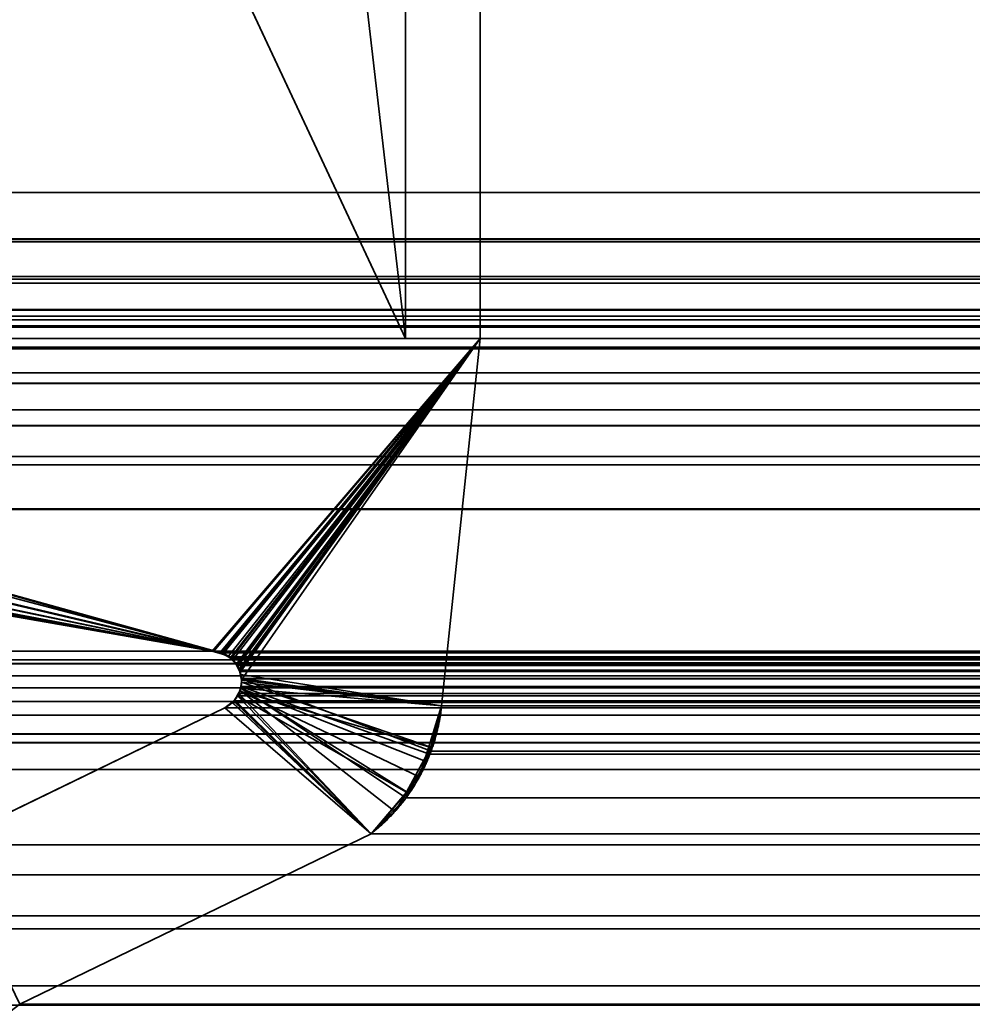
# Model space of a CAD drawing. Header units: millimetres. Extents: x -490 to 6690, y -115 to 152.
# Tile 317 of 656: x 1147.45 to 1150.65, y 2.76 to 6.07. Entities that reach past the tile are written whole.
import ezdxf

# ---------------------------------------------------------------- set-up
doc = ezdxf.new("R2010")
doc.units = ezdxf.units.MM
doc.layers.add('151', color=253, linetype='Continuous')

# ---------------------------------------------------------------- blocks, each defined once
blk = doc.blocks.new('UG_SURFACE_002')
at = {"layer": '151', "color": 252, "linetype": 'Continuous', "lineweight": 35}
for points in [[(2040, -6.2, 2202.5001), (2040, 133.2, 2202.5001), (960, 133.2, 2202.5001), (960, -6.2, 2202.5001)], [(1110, -6.2, 2052.5), (1110, 133.2, 2052.5), (1890, 133.2, 2052.5), (1890, -6.2, 2052.5)]]:
    blk.add_3dface(points, dxfattribs=at)
blk = doc.blocks.new('UG_SURFACE_131')
at = {"layer": '151', "color": 254, "linetype": 'Continuous', "lineweight": 35}
for points in [[(1148.7499, 131.75, -7.5), (1148.7499, 5, -7.5), (1137, 106, -7.5)], [(1145, 13, 2012.5), (1145, 5, 2012.5), (1148.7499, 5, 2008.75), (1148.7499, 131.75, 2008.75)], [(1148.7499, 131.75, 2008.75), (1148.7499, 5, 2008.75), (1148.7499, 5, -7.5), (1148.7499, 131.75, -7.5)], [(1145, 13, -7.5), (1137, 106, -7.5), (1148.7499, 5, -7.5)], [(1148.7499, 5, -7.5), (1145, 5, -7.5), (1145, 13, -7.5)], [(1148.7499, 5, 2008.75), (1145, 5, 2012.5), (1145, 5, -7.5), (1148.7499, 5, -7.5)]]:
    blk.add_3dface(points, dxfattribs=at)
blk = doc.blocks.new('UG_SURFACE_132')
at = {"layer": '151', "color": 7, "linetype": 'Continuous', "lineweight": 35}
for points in [[(1148.7499, 131.75, 2008.75), (1148.7499, 5, 2008.75), (1149, 5, 2008.5001), (1149, 131.75, 2008.5001)], [(1149, 131.75, -7.5), (1149, 5, -7.5), (1148.7499, 5, -7.5), (1148.7499, 131.75, -7.5)], [(1148.7499, 5, 2008.75), (1148.7499, 131.75, 2008.75), (1148.7499, 131.75, -7.5), (1148.7499, 5, -7.5)], [(1149, 5, -7.5), (1149, 131.75, -7.5), (1149, 131.75, 2008.5001), (1149, 5, 2008.5001)], [(1148.7499, 5, 2008.75), (1148.7499, 5, -7.5), (1149, 5, -7.5), (1149, 5, 2008.5001)]]:
    blk.add_3dface(points, dxfattribs=at)
blk = doc.blocks.new('UG_SURFACE_133')
at = {"layer": '151', "color": 254, "linetype": 'Continuous', "lineweight": 35}
for points in [[(1875.25, -10, 2032.7499), (1875.25, 136.75, 2032.7499), (1124.75, 136.75, 2032.7499), (1124.75, -10, 2032.7499)], [(1148.7499, 131.75, 2008.75), (1148.7499, 5, 2008.75), (1145, 5, 2012.5), (1145, 13, 2012.5)], [(1851.2501, 131.75, 2008.75), (1851.2501, 5, 2008.75), (1148.7499, 5, 2008.75), (1148.7499, 131.75, 2008.75)], [(1867.4999, 21, 2025.0001), (1867.4999, -8, 2025.0001), (1132.5001, -8, 2025.0001), (1132.5001, 21, 2025.0001)], [(1863, 5, 2020.4999), (1863, 21, 2020.4999), (1137, 21, 2020.4999), (1137, 5, 2020.4999)], [(1859, 13, 2016.5), (1859, 5, 2016.5), (1141, 5, 2016.5), (1141, 13, 2016.5)], [(1855, 5, 2012.5), (1855, 13, 2012.5), (1145, 13, 2012.5), (1145, 5, 2012.5)], [(1863, 5, 2020.4999), (1137, 5, 2020.4999), (1141, 5, 2016.5), (1859, 5, 2016.5)], [(1855, 5, 2012.5), (1145, 5, 2012.5), (1148.7499, 5, 2008.75), (1851.2501, 5, 2008.75)]]:
    blk.add_3dface(points, dxfattribs=at)
blk = doc.blocks.new('UG_SURFACE_134')
at = {"layer": '151', "color": 7, "linetype": 'Continuous', "lineweight": 35}
for points in [[(1851.2501, 5, 2008.75), (1851.2501, 131.75, 2008.75), (1148.7499, 131.75, 2008.75), (1148.7499, 5, 2008.75)], [(1149, 131.75, 2008.5001), (1149, 5, 2008.5001), (1148.7499, 5, 2008.75), (1148.7499, 131.75, 2008.75)], [(1149, 5, 2008.5001), (1149, 131.75, 2008.5001), (1851, 131.75, 2008.5001), (1851, 5, 2008.5001)], [(1851, 5, 2008.5001), (1851.2501, 5, 2008.75), (1148.7499, 5, 2008.75), (1149, 5, 2008.5001)]]:
    blk.add_3dface(points, dxfattribs=at)
blk = doc.blocks.new('UG_SURFACE_159')
at = {"layer": '151', "color": 14, "linetype": 'Continuous', "lineweight": 35}
for points in [[(1867.3, -10, 2024.8001), (1867.3, 19, 2024.8001), (1132.7, 19, 2024.8001), (1132.7, -10, 2024.8001)], [(1863.25, 16.25, 2020.75), (1863.25, -22, 2020.75), (1136.75, -22, 2020.75), (1136.75, 16.25, 2020.75)]]:
    blk.add_3dface(points, dxfattribs=at)
blk = doc.blocks.new('UG_SURFACE_160')
at = {"layer": '151', "color": 7, "linetype": 'Continuous', "lineweight": 35}
for points in [[(1136.75, 16, 2020.75), (1136.75, -22, 2020.75), (1863.25, -22, 2020.75), (1863.25, 16, 2020.75)], [(1863, 16, 2020.4999), (1863, -22, 2020.4999), (1137, -22, 2020.4999), (1137, 16, 2020.4999)]]:
    blk.add_3dface(points, dxfattribs=at)
blk = doc.blocks.new('UG_SURFACE_165')
at = {"layer": '151', "color": 253, "linetype": 'Continuous', "lineweight": 35}
for points in [[(1144.334, 5, 2013.1662), (1144.3164, 5.0003, 2013.1836), (1139.239, 3.95, 2018.2612), (1148.0999, 3.95, 2009.4001)], [(1144.334, 5, -7.5), (1149, 5, -7.5), (1148.0999, 3.95, -7.5), (1139.239, 3.95, -7.5)], [(1144.334, 5, 2013.1662), (1149, 5, 2008.5001), (1149, 5, -7.5), (1144.334, 5, -7.5)], [(1148.0999, 3.95, 2009.4001), (1149, 5, 2008.5001), (1144.334, 5, 2013.1662)], [(1148.1035, 3.9493, -7.5), (1148.0999, 3.95, -7.5), (1149, 5, -7.5)], [(1149, 5, 2008.5001), (1148.0999, 3.95, 2009.4001), (1148.1036, 3.9499, 2009.3963)], [(1148.1354, 3.9431, -7.5), (1148.1035, 3.9493, -7.5), (1149, 5, -7.5)], [(1148.1036, 3.9499, 2009.3963), (1148.1053, 3.9499, 2009.3946), (1149, 5, 2008.5001)], [(1149, 5, 2008.5001), (1148.1053, 3.9499, 2009.3946), (1148.1349, 3.94, 2009.3651)], [(1148.1349, 3.94, 2009.3651), (1148.1551, 3.9333, 2009.3448), (1149, 5, 2008.5001)], [(1149, 5, -7.5), (1148.1373, 3.9427, -7.5), (1148.1354, 3.9431, -7.5)], [(1148.1613, 3.9271, -7.5), (1148.1373, 3.9427, -7.5), (1149, 5, -7.5)], [(1149, 5, 2008.5001), (1148.1551, 3.9333, 2009.3448), (1148.162, 3.9281, 2009.3379)], [(1149, 5, -7.5), (1148.1693, 3.9219, -7.5), (1148.1613, 3.9271, -7.5)], [(1148.162, 3.9281, 2009.3379), (1148.1643, 3.9264, 2009.3358), (1149, 5, 2008.5001)], [(1149, 5, 2008.5001), (1148.1643, 3.9264, 2009.3358), (1148.1816, 3.9057, 2009.3186)], [(1148.1806, 3.9056, -7.5), (1148.1693, 3.9219, -7.5), (1149, 5, -7.5)], [(1149, 5, -7.5), (1148.1911, 3.8906, -7.5), (1148.1806, 3.9056, -7.5)], [(1148.1816, 3.9057, 2009.3186), (1148.1864, 3.8998, 2009.3136), (1149, 5, 2008.5001)], [(1149, 5, 2008.5001), (1148.1864, 3.8998, 2009.3136), (1148.1941, 3.8802, 2009.306)], [(1148.1934, 3.8804, -7.5), (1148.1911, 3.8906, -7.5), (1149, 5, -7.5)], [(1149, 5, -7.5), (1148.1994, 3.8538, -7.5), (1148.1934, 3.8804, -7.5)], [(1148.1941, 3.8802, 2009.306), (1148.1971, 3.8724, 2009.3029), (1148.8709, 3.7665, 2008.6291), (1149, 5, 2008.5001)], [(1149, 5, -7.5), (1148.8709, 3.7665, -7.5), (1148.1996, 3.8534, -7.5), (1148.1994, 3.8538, -7.5)], [(1148.8709, 3.7665, -7.5), (1149, 5, -7.5), (1149, 5, 2008.5001), (1148.8709, 3.7665, 2008.6291)], [(1139.239, 3.95, 2018.2612), (1139.239, 3.95, -7.5), (1148.0999, 3.95, -7.5), (1148.0999, 3.95, 2009.4001)], [(1148.0999, 3.95, -7.5), (1148.1035, 3.9493, -7.5), (1148.1036, 3.9499, 2009.3963)], [(1148.1036, 3.9499, 2009.3963), (1148.0999, 3.95, 2009.4001), (1148.0999, 3.95, -7.5)], [(1148.1349, 3.94, 2009.3651), (1148.1053, 3.9499, 2009.3946), (1148.1035, 3.9493, -7.5)], [(1148.1053, 3.9499, 2009.3946), (1148.1036, 3.9499, 2009.3963), (1148.1035, 3.9493, -7.5)], [(1148.1035, 3.9493, -7.5), (1148.1354, 3.9431, -7.5), (1148.1349, 3.94, 2009.3651)], [(1148.1551, 3.9333, 2009.3448), (1148.1349, 3.94, 2009.3651), (1148.1354, 3.9431, -7.5)], [(1148.1354, 3.9431, -7.5), (1148.1373, 3.9427, -7.5), (1148.162, 3.9281, 2009.3379)], [(1148.162, 3.9281, 2009.3379), (1148.1551, 3.9333, 2009.3448), (1148.1354, 3.9431, -7.5)], [(1148.1373, 3.9427, -7.5), (1148.1613, 3.9271, -7.5), (1148.162, 3.9281, 2009.3379)], [(1148.1643, 3.9264, 2009.3358), (1148.162, 3.9281, 2009.3379), (1148.1613, 3.9271, -7.5)], [(1148.1613, 3.9271, -7.5), (1148.1693, 3.9219, -7.5), (1148.1816, 3.9057, 2009.3186)], [(1148.1816, 3.9057, 2009.3186), (1148.1643, 3.9264, 2009.3358), (1148.1613, 3.9271, -7.5)], [(1148.1693, 3.9219, -7.5), (1148.1806, 3.9056, -7.5), (1148.1816, 3.9057, 2009.3186)], [(1148.1864, 3.8998, 2009.3136), (1148.1816, 3.9057, 2009.3186), (1148.1806, 3.9056, -7.5)], [(1148.1806, 3.9056, -7.5), (1148.1911, 3.8906, -7.5), (1148.1941, 3.8802, 2009.306)], [(1148.1941, 3.8802, 2009.306), (1148.1864, 3.8998, 2009.3136), (1148.1806, 3.9056, -7.5)], [(1148.1911, 3.8906, -7.5), (1148.1934, 3.8804, -7.5), (1148.1941, 3.8802, 2009.306)], [(1148.1934, 3.8804, -7.5), (1148.1994, 3.8538, -7.5), (1148.1988, 3.8537, 2009.3012)], [(1148.1988, 3.8537, 2009.3012), (1148.1971, 3.8724, 2009.3029), (1148.1934, 3.8804, -7.5)], [(1148.1971, 3.8724, 2009.3029), (1148.1941, 3.8802, 2009.306), (1148.1934, 3.8804, -7.5)], [(1148.8709, 3.7665, 2008.6291), (1148.1971, 3.8724, 2009.3029), (1148.1988, 3.8537, 2009.3012)], [(1148.1951, 3.8264, -7.5), (1148.1996, 3.8534, -7.5), (1148.8709, 3.7665, -7.5)], [(1148.1996, 3.8534, -7.5), (1148.1951, 3.8264, -7.5), (1148.1957, 3.8265, 2009.3043)], [(1148.1996, 3.8534, -7.5), (1148.1957, 3.8265, 2009.3043), (1148.1994, 3.8468, 2009.3005)], [(1148.1994, 3.8468, 2009.3005), (1148.1957, 3.8265, 2009.3043), (1148.8214, 3.5791, 2008.6787), (1148.8343, 3.6284, 2008.6656)], [(1148.1994, 3.8468, 2009.3005), (1148.1988, 3.8537, 2009.3012), (1148.1994, 3.8538, -7.5)], [(1148.1988, 3.8537, 2009.3012), (1148.1994, 3.8468, 2009.3005), (1148.8709, 3.7665, 2008.6291)], [(1148.1994, 3.8468, 2009.3005), (1148.1994, 3.8538, -7.5), (1148.1996, 3.8534, -7.5)], [(1148.8343, 3.6284, 2008.6656), (1148.8709, 3.7665, 2008.6291), (1148.1994, 3.8468, 2009.3005)], [(1148.1845, 3.8012, 2009.3155), (1148.1762, 3.7863, 2009.3238), (1148.6344, 3.3375, 2008.8656)], [(1148.1762, 3.7863, 2009.3238), (1148.1845, 3.8012, 2009.3155), (1148.1842, 3.8008, -7.5)], [(1148.1842, 3.8008, -7.5), (1148.1845, 3.8012, 2009.3155), (1148.1943, 3.8185, 2009.3057)], [(1148.1943, 3.8185, 2009.3057), (1148.1934, 3.8158, -7.5), (1148.1842, 3.8008, -7.5)], [(1148.7961, 3.5281, -7.5), (1148.753, 3.4773, -7.5), (1148.1842, 3.8008, -7.5), (1148.1934, 3.8158, -7.5)], [(1148.6344, 3.3375, 2008.8656), (1148.7138, 3.412, 2008.7862), (1148.1943, 3.8185, 2009.3057), (1148.1845, 3.8012, 2009.3155)], [(1148.8709, 3.7665, -7.5), (1148.8279, 3.6293, -7.5), (1148.1934, 3.8158, -7.5), (1148.1951, 3.8264, -7.5)], [(1148.1943, 3.8185, 2009.3057), (1148.1951, 3.8264, -7.5), (1148.1934, 3.8158, -7.5)], [(1148.1934, 3.8158, -7.5), (1148.8279, 3.6293, -7.5), (1148.7961, 3.5281, -7.5)], [(1148.1957, 3.8265, 2009.3043), (1148.1943, 3.8185, 2009.3057), (1148.7138, 3.412, 2008.7862), (1148.7557, 3.4772, 2008.7442)], [(1148.1943, 3.8185, 2009.3057), (1148.1957, 3.8265, 2009.3043), (1148.1951, 3.8264, -7.5)], [(1148.7557, 3.4772, 2008.7442), (1148.8214, 3.5791, 2008.6787), (1148.1957, 3.8265, 2009.3043)], [(1148.1673, 3.7793, 2009.3327), (1148.1429, 3.7605, 2009.357), (1148.6344, 3.3375, 2008.8656)], [(1148.1429, 3.7605, -7.5), (1148.1429, 3.7605, 2009.357), (1148.1673, 3.7793, 2009.3327)], [(1148.1673, 3.7793, 2009.3327), (1148.1673, 3.7785, -7.5), (1148.1429, 3.7605, -7.5)], [(1148.6344, 3.3375, -7.5), (1148.1429, 3.7605, -7.5), (1148.1673, 3.7785, -7.5)], [(1148.6344, 3.3375, 2008.8656), (1148.1762, 3.7863, 2009.3238), (1148.1673, 3.7793, 2009.3327)], [(1148.1736, 3.7832, -7.5), (1148.1673, 3.7793, 2009.3327), (1148.1762, 3.7863, 2009.3238)], [(1148.1673, 3.7785, -7.5), (1148.1736, 3.7832, -7.5), (1148.6344, 3.3375, -7.5)], [(1148.1736, 3.7832, -7.5), (1148.1673, 3.7785, -7.5), (1148.1673, 3.7793, 2009.3327)], [(1148.753, 3.4773, -7.5), (1148.6344, 3.3375, -7.5), (1148.1736, 3.7832, -7.5), (1148.1842, 3.8008, -7.5)], [(1148.1762, 3.7863, 2009.3238), (1148.1842, 3.8008, -7.5), (1148.1736, 3.7832, -7.5)], [(1148.6344, 3.3375, -7.5), (1147.4539, 2.765, -7.5), (1147.1944, 3.3005, -7.5), (1148.1429, 3.7605, -7.5)], [(1148.1429, 3.7605, 2009.357), (1147.1944, 3.3005, 2010.3056), (1147.4539, 2.765, 2010.046), (1148.6344, 3.3375, 2008.8656)], [(1147.1944, 3.3005, 2010.3056), (1148.1429, 3.7605, 2009.357), (1148.1429, 3.7605, -7.5), (1147.1944, 3.3005, -7.5)], [(1148.8279, 3.6293, -7.5), (1148.8709, 3.7665, -7.5), (1148.8709, 3.7665, 2008.6291)], [(1148.8709, 3.7665, 2008.6291), (1148.8343, 3.6284, 2008.6656), (1148.8279, 3.6293, -7.5)], [(1148.753, 3.4773, -7.5), (1148.7961, 3.5281, -7.5), (1148.8343, 3.6284, 2008.6656)], [(1148.8343, 3.6284, 2008.6656), (1148.8214, 3.5791, 2008.6787), (1148.753, 3.4773, -7.5)], [(1148.7961, 3.5281, -7.5), (1148.8279, 3.6293, -7.5), (1148.8343, 3.6284, 2008.6656)], [(1148.8214, 3.5791, 2008.6787), (1148.7557, 3.4772, 2008.7442), (1148.753, 3.4773, -7.5)], [(1148.6344, 3.3375, -7.5), (1148.753, 3.4773, -7.5), (1148.7557, 3.4772, 2008.7442)], [(1148.7557, 3.4772, 2008.7442), (1148.7138, 3.412, 2008.7862), (1148.6344, 3.3375, -7.5)], [(1148.7138, 3.412, 2008.7862), (1148.6344, 3.3375, 2008.8656), (1148.6344, 3.3375, -7.5)], [(1147.4539, 2.765, -7.5), (1148.6344, 3.3375, -7.5), (1148.6344, 3.3375, 2008.8656), (1147.4539, 2.765, 2010.046)]]:
    blk.add_3dface(points, dxfattribs=at)
blk = doc.blocks.new('UG_SURFACE_166')
at = {"layer": '151', "color": 253, "linetype": 'Continuous', "lineweight": 35}
for points in [[(1142.2769, 7.26, 2015.223), (1142.2769, 5.4905, 2015.223), (1857.7231, 5.4905, 2015.223), (1857.7231, 7.26, 2015.223)], [(1143.765, 5.4905, 2013.7351), (1143.765, 7.26, 2013.7351), (1856.235, 7.26, 2013.7351), (1856.235, 5.4905, 2013.7351)], [(1142.2292, 5.3349, 2015.2709), (1857.7708, 5.3349, 2015.2709), (1857.7231, 5.4905, 2015.223), (1142.2769, 5.4905, 2015.223)], [(1142.2292, 5.3349, 2015.2709), (1142.2769, 5.4905, 2015.223), (1148.1274, 3.9461, 2009.3725)], [(1148.1274, 3.9461, 2009.3725), (1142.2769, 5.4905, 2015.223), (1144.0493, 5.0753, 2013.4506), (1144.1748, 5.0421, 2013.3252)], [(1143.8115, 5.3344, 2013.6886), (1143.765, 5.4905, 2013.7351), (1856.235, 5.4905, 2013.7351)], [(1143.8115, 5.3344, 2013.6886), (1856.235, 5.4905, 2013.7351), (1856.1885, 5.3344, 2013.6886)], [(1142.2265, 5.3261, 2015.2736), (1142.1404, 5.199, 2015.3596), (1857.8596, 5.199, 2015.3596)], [(1142.1404, 5.199, 2015.3596), (1142.2265, 5.3261, 2015.2736), (1148.0999, 3.95, 2009.4001)], [(1857.7735, 5.3261, 2015.2736), (1142.2292, 5.3349, 2015.2709), (1142.2265, 5.3261, 2015.2736)], [(1148.1274, 3.9461, 2009.3725), (1148.0999, 3.95, 2009.4001), (1142.2265, 5.3261, 2015.2736), (1142.2292, 5.3349, 2015.2709)], [(1142.2265, 5.3261, 2015.2736), (1857.8596, 5.199, 2015.3596), (1857.7735, 5.3261, 2015.2736)], [(1857.7735, 5.3261, 2015.2736), (1857.7708, 5.3349, 2015.2709), (1142.2292, 5.3349, 2015.2709)], [(1856.1885, 5.3344, 2013.6886), (1856.1884, 5.3342, 2013.6883), (1143.8116, 5.3342, 2013.6883), (1143.8115, 5.3344, 2013.6886)], [(1143.8116, 5.3342, 2013.6883), (1856.1884, 5.3342, 2013.6883), (1856.1094, 5.2087, 2013.6094)], [(1143.8906, 5.2087, 2013.6094), (1143.8116, 5.3342, 2013.6883), (1856.1094, 5.2087, 2013.6094)], [(1857.8682, 5.1863, 2015.3682), (1142.1404, 5.199, 2015.3596), (1142.1318, 5.1863, 2015.3682)], [(1148.0999, 3.95, 2009.4001), (1142.1318, 5.1863, 2015.3682), (1142.1404, 5.199, 2015.3596)], [(1857.8682, 5.1863, 2015.3682), (1857.8596, 5.199, 2015.3596), (1142.1404, 5.199, 2015.3596)], [(1856.1094, 5.2087, 2013.6094), (1856.0988, 5.1997, 2013.5987), (1143.9012, 5.1997, 2013.5987), (1143.8906, 5.2087, 2013.6094)], [(1143.9012, 5.1997, 2013.5987), (1856.0988, 5.1997, 2013.5987), (1855.9744, 5.0953, 2013.4745), (1144.0256, 5.0953, 2013.4745)], [(1142.1318, 5.1863, 2015.3682), (1142.0155, 5.098, 2015.4846), (1857.9845, 5.098, 2015.4846)], [(1142.0155, 5.098, 2015.4846), (1142.1318, 5.1863, 2015.3682), (1148.0999, 3.95, 2009.4001)], [(1142.1318, 5.1863, 2015.3682), (1857.9845, 5.098, 2015.4846), (1857.8682, 5.1863, 2015.3682)], [(1858.0313, 5.0625, 2015.5313), (1142.0155, 5.098, 2015.4846), (1141.9687, 5.0625, 2015.5313)], [(1148.0999, 3.95, 2009.4001), (1141.9687, 5.0625, 2015.5313), (1142.0155, 5.098, 2015.4846)], [(1858.0313, 5.0625, 2015.5313), (1857.9845, 5.098, 2015.4846), (1142.0155, 5.098, 2015.4846)], [(1144.0493, 5.0753, 2013.4506), (1144.0256, 5.0953, 2013.4745), (1855.9744, 5.0953, 2013.4745)], [(1144.0493, 5.0753, 2013.4506), (1855.9744, 5.0953, 2013.4745), (1855.9507, 5.0753, 2013.4506)], [(1141.9687, 5.0625, 2015.5313), (1141.8676, 5.0383, 2015.6324), (1858.1324, 5.0383, 2015.6324)], [(1141.8676, 5.0383, 2015.6324), (1141.9687, 5.0625, 2015.5313), (1148.0999, 3.95, 2009.4001)], [(1141.9687, 5.0625, 2015.5313), (1858.1324, 5.0383, 2015.6324), (1858.0313, 5.0625, 2015.5313)], [(1855.9507, 5.0753, 2013.4506), (1855.8252, 5.0421, 2013.3252), (1144.1748, 5.0421, 2013.3252), (1144.0493, 5.0753, 2013.4506)], [(1148.0999, 3.95, 2009.4001), (1139.239, 3.95, 2018.2612), (1141.7079, 5, 2015.7921), (1141.8676, 5.0383, 2015.6324)], [(1141.7079, 5, 2015.7921), (1858.2921, 5, 2015.7921), (1858.1324, 5.0383, 2015.6324), (1141.8676, 5.0383, 2015.6324)], [(1144.1748, 5.0421, 2013.3252), (1855.8252, 5.0421, 2013.3252), (1855.666, 5, 2013.1662), (1144.334, 5, 2013.1662)], [(1144.1748, 5.0421, 2013.3252), (1144.334, 5, 2013.1662), (1148.1274, 3.9461, 2009.3725)], [(1138.2158, 4.9705, 2019.2842), (1861.7842, 4.9705, 2019.2842), (1861.605, 5, 2019.105), (1138.395, 5, 2019.105)], [(1861.605, 5, 2019.105), (1858.2921, 5, 2015.7921), (1141.7079, 5, 2015.7921), (1138.395, 5, 2019.105)], [(1855.666, 5, 2013.1662), (1851, 5, 2008.5001), (1149, 5, 2008.5001), (1144.334, 5, 2013.1662)], [(1148.1274, 3.9461, 2009.3725), (1144.334, 5, 2013.1662), (1149, 5, 2008.5001)], [(1148.1292, 3.9452, 2009.3708), (1148.1274, 3.9461, 2009.3725), (1149, 5, 2008.5001)], [(1149, 5, 2008.5001), (1148.1632, 3.9273, 2009.3367), (1148.1558, 3.9312, 2009.3443), (1148.1292, 3.9452, 2009.3708)], [(1148.1847, 3.9028, 2009.3153), (1148.1773, 3.9112, 2009.3226), (1148.1632, 3.9273, 2009.3367), (1149, 5, 2008.5001)], [(1148.1924, 3.8863, 2009.3076), (1148.1847, 3.9028, 2009.3153), (1149, 5, 2008.5001)], [(1149, 5, 2008.5001), (1148.1944, 3.8818, 2009.3055), (1148.1924, 3.8863, 2009.3076)], [(1149, 5, 2008.5001), (1148.8709, 3.7665, 2008.6291), (1148.1992, 3.8588, 2009.3007), (1148.1944, 3.8818, 2009.3055)], [(1148.8709, 3.7665, 2008.6291), (1149, 5, 2008.5001), (1851, 5, 2008.5001), (1851.1291, 3.7665, 2008.6291)], [(1138.1921, 4.9666, 2019.3079), (1138.0554, 4.8844, 2019.4447), (1861.9446, 4.8844, 2019.4447)], [(1861.8079, 4.9666, 2019.3079), (1861.7842, 4.9705, 2019.2842), (1138.2158, 4.9705, 2019.2842), (1138.1921, 4.9666, 2019.3079)], [(1138.1921, 4.9666, 2019.3079), (1861.9446, 4.8844, 2019.4447), (1861.8079, 4.9666, 2019.3079)], [(1862.0013, 4.8502, 2019.5012), (1861.9446, 4.8844, 2019.4447), (1138.0554, 4.8844, 2019.4447), (1137.9987, 4.8502, 2019.5012)], [(1137.9987, 4.8502, 2019.5012), (1137.9272, 4.7603, 2019.5727), (1862.0728, 4.7603, 2019.5727)], [(1137.9987, 4.8502, 2019.5012), (1862.0728, 4.7603, 2019.5727), (1862.0013, 4.8502, 2019.5012)], [(1862.1144, 4.7079, 2019.6145), (1862.0728, 4.7603, 2019.5727), (1137.9272, 4.7603, 2019.5727), (1137.8856, 4.7079, 2019.6145)], [(1137.8856, 4.7079, 2019.6145), (1137.8429, 4.6035, 2019.6571), (1862.1571, 4.6035, 2019.6571)], [(1137.8856, 4.7079, 2019.6145), (1862.1571, 4.6035, 2019.6571), (1862.1144, 4.7079, 2019.6145)], [(1862.1682, 4.5765, 2019.6681), (1862.1571, 4.6035, 2019.6571), (1137.8429, 4.6035, 2019.6571), (1137.8318, 4.5765, 2019.6681)], [(1137.8119, 4.4265, 2019.6881), (1862.1881, 4.4265, 2019.6881), (1862.1682, 4.5765, 2019.6681)], [(1137.8318, 4.5765, 2019.6681), (1137.8119, 4.4265, 2019.6881), (1862.1682, 4.5765, 2019.6681)], [(1137.8119, 4.4265, 2019.6881), (1137.8134, 2.0275, 2019.6865), (1862.1866, 2.0275, 2019.6865), (1862.1881, 4.4265, 2019.6881)], [(1139.239, 3.95, 2018.2612), (1860.761, 3.95, 2018.2612), (1860.8804, 3.9214, 2018.3804), (1139.1196, 3.9214, 2018.3804)], [(1860.761, 3.95, 2018.2612), (1139.239, 3.95, 2018.2612), (1148.0999, 3.95, 2009.4001), (1851.9001, 3.95, 2009.4001)], [(1851.8732, 3.9463, 2009.3732), (1148.0999, 3.95, 2009.4001), (1148.1274, 3.9461, 2009.3725)], [(1851.8732, 3.9463, 2009.3732), (1851.9001, 3.95, 2009.4001), (1148.0999, 3.95, 2009.4001)], [(1148.1274, 3.9461, 2009.3725), (1851.8708, 3.9451, 2009.3708), (1851.8732, 3.9463, 2009.3732)], [(1148.1274, 3.9461, 2009.3725), (1148.1292, 3.9452, 2009.3708), (1851.8708, 3.9451, 2009.3708)], [(1148.1292, 3.9452, 2009.3708), (1148.1558, 3.9312, 2009.3443), (1851.8442, 3.9313, 2009.3441)], [(1851.8442, 3.9313, 2009.3441), (1851.8708, 3.9451, 2009.3708), (1148.1292, 3.9452, 2009.3708)], [(1860.9873, 3.8672, 2018.4872), (1139.0127, 3.8672, 2018.4872), (1139.0678, 3.909, 2018.4321)], [(1139.0678, 3.909, 2018.4321), (1139.1196, 3.9214, 2018.3804), (1860.8804, 3.9214, 2018.3804), (1860.9322, 3.909, 2018.4321)], [(1860.9322, 3.909, 2018.4321), (1860.9873, 3.8672, 2018.4872), (1139.0678, 3.909, 2018.4321)], [(1851.8372, 3.9276, 2009.3372), (1851.8442, 3.9313, 2009.3441), (1148.1558, 3.9312, 2009.3443)], [(1851.8372, 3.9276, 2009.3372), (1148.1558, 3.9312, 2009.3443), (1148.1632, 3.9273, 2009.3367)], [(1148.1632, 3.9273, 2009.3367), (1851.8227, 3.9112, 2009.3226), (1851.8372, 3.9276, 2009.3372)], [(1148.1632, 3.9273, 2009.3367), (1148.1773, 3.9112, 2009.3226), (1851.8227, 3.9112, 2009.3226)], [(1851.8156, 3.9031, 2009.3155), (1148.1773, 3.9112, 2009.3226), (1148.1847, 3.9028, 2009.3153)], [(1851.8156, 3.9031, 2009.3155), (1851.8227, 3.9112, 2009.3226), (1148.1773, 3.9112, 2009.3226)], [(1148.1847, 3.9028, 2009.3153), (1851.8076, 3.8863, 2009.3076), (1851.8156, 3.9031, 2009.3155)], [(1148.1847, 3.9028, 2009.3153), (1148.1924, 3.8863, 2009.3076), (1851.8076, 3.8863, 2009.3076)], [(1148.1924, 3.8863, 2009.3076), (1851.8008, 3.8592, 2009.3009), (1851.8057, 3.8821, 2009.3057)], [(1851.8008, 3.8592, 2009.3009), (1148.1924, 3.8863, 2009.3076), (1148.1944, 3.8818, 2009.3055)], [(1851.8057, 3.8821, 2009.3057), (1851.8076, 3.8863, 2009.3076), (1148.1924, 3.8863, 2009.3076)], [(1148.1944, 3.8818, 2009.3055), (1851.8009, 3.8577, 2009.3009), (1851.8008, 3.8592, 2009.3009)], [(1148.1944, 3.8818, 2009.3055), (1148.1992, 3.8588, 2009.3007), (1851.8009, 3.8577, 2009.3009)], [(1138.9608, 3.8278, 2018.5392), (1139.0127, 3.8672, 2018.4872), (1860.9873, 3.8672, 2018.4872), (1861.0392, 3.8278, 2018.5392)], [(1148.8357, 3.6148, 2008.6644), (1148.8305, 3.6052, 2008.6694), (1148.1979, 3.8321, 2009.3021), (1148.1991, 3.8577, 2009.3009)], [(1851.8021, 3.8326, 2009.3021), (1148.1991, 3.8577, 2009.3009), (1148.1979, 3.8321, 2009.3021)], [(1148.1991, 3.8577, 2009.3009), (1148.1992, 3.8588, 2009.3007), (1148.8709, 3.7665, 2008.6291)], [(1148.1992, 3.8588, 2009.3007), (1148.1991, 3.8577, 2009.3009), (1851.8009, 3.8577, 2009.3009)], [(1148.1991, 3.8577, 2009.3009), (1148.8709, 3.7665, 2008.6291), (1148.8357, 3.6148, 2008.6644)], [(1851.8021, 3.8326, 2009.3021), (1851.8009, 3.8577, 2009.3009), (1148.1991, 3.8577, 2009.3009)], [(1861.0709, 3.781, 2018.5709), (1138.9291, 3.781, 2018.5709), (1138.9608, 3.8278, 2018.5392)], [(1861.0392, 3.8278, 2018.5392), (1861.0709, 3.781, 2018.5709), (1138.9608, 3.8278, 2018.5392)], [(1148.6344, 3.3375, 2008.8656), (1148.1744, 3.7842, 2009.3255), (1148.1856, 3.8011, 2009.3143), (1148.19, 3.8079, 2009.31)], [(1148.19, 3.8079, 2009.31), (1148.1856, 3.8011, 2009.3143), (1851.8144, 3.8012, 2009.3145)], [(1148.7509, 3.4576, 2008.7492), (1148.6344, 3.3375, 2008.8656), (1148.19, 3.8079, 2009.31), (1148.1966, 3.8283, 2009.3033)], [(1851.8097, 3.8083, 2009.3098), (1148.1966, 3.8283, 2009.3033), (1148.19, 3.8079, 2009.31)], [(1148.19, 3.8079, 2009.31), (1851.8144, 3.8012, 2009.3145), (1851.8097, 3.8083, 2009.3098)], [(1148.1966, 3.8283, 2009.3033), (1148.1979, 3.8321, 2009.3021), (1148.8305, 3.6052, 2008.6694), (1148.751, 3.4577, 2008.749)], [(1148.1979, 3.8321, 2009.3021), (1148.1966, 3.8283, 2009.3033), (1851.8034, 3.8283, 2009.3033)], [(1148.1966, 3.8283, 2009.3033), (1148.751, 3.4577, 2008.749), (1148.7509, 3.4576, 2008.7492)], [(1851.8097, 3.8083, 2009.3098), (1851.8034, 3.8283, 2009.3033), (1148.1966, 3.8283, 2009.3033)], [(1148.1979, 3.8321, 2009.3021), (1851.8034, 3.8283, 2009.3033), (1851.8021, 3.8326, 2009.3021)], [(1138.8986, 3.736, 2018.6014), (1138.9291, 3.781, 2018.5709), (1861.0709, 3.781, 2018.5709), (1861.1014, 3.736, 2018.6014)], [(1148.1429, 3.7605, 2009.357), (1148.167, 3.7787, 2009.3329), (1148.1744, 3.7842, 2009.3255), (1148.6344, 3.3375, 2008.8656)], [(1148.167, 3.7787, 2009.3329), (1148.1429, 3.7605, 2009.357), (1851.8566, 3.7607, 2009.3565)], [(1148.1744, 3.7842, 2009.3255), (1148.167, 3.7787, 2009.3329), (1851.833, 3.7787, 2009.3329)], [(1851.8566, 3.7607, 2009.3565), (1851.833, 3.7787, 2009.3329), (1148.167, 3.7787, 2009.3329)], [(1851.8251, 3.7847, 2009.3253), (1148.1856, 3.8011, 2009.3143), (1148.1744, 3.7842, 2009.3255)], [(1148.1744, 3.7842, 2009.3255), (1851.833, 3.7787, 2009.3329), (1851.8251, 3.7847, 2009.3253)], [(1851.8251, 3.7847, 2009.3253), (1851.8144, 3.8012, 2009.3145), (1148.1856, 3.8011, 2009.3143)], [(1861.1014, 3.736, 2018.6014), (1138.8776, 3.6724, 2018.6224), (1138.8986, 3.736, 2018.6014)], [(1861.1014, 3.736, 2018.6014), (1861.1224, 3.6724, 2018.6224), (1138.8776, 3.6724, 2018.6224)], [(1852.8056, 3.3005, 2010.3056), (1851.8566, 3.7607, 2009.3565), (1148.1429, 3.7605, 2009.357), (1147.1944, 3.3005, 2010.3056)], [(1148.6344, 3.3375, 2008.8656), (1147.4539, 2.765, 2010.046), (1147.1944, 3.3005, 2010.3056), (1148.1429, 3.7605, 2009.357)], [(1148.8357, 3.6148, 2008.6644), (1851.1291, 3.7665, 2008.6291), (1851.1636, 3.6168, 2008.6637)], [(1148.8357, 3.6148, 2008.6644), (1148.8709, 3.7665, 2008.6291), (1851.1291, 3.7665, 2008.6291)], [(1138.8683, 3.6444, 2018.6317), (1138.8776, 3.6724, 2018.6224), (1861.1224, 3.6724, 2018.6224), (1861.1317, 3.6444, 2018.6317)], [(1861.1381, 3.5528, 2018.6381), (1138.8619, 3.5528, 2018.6381), (1138.8683, 3.6444, 2018.6317)], [(1861.1317, 3.6444, 2018.6317), (1861.1381, 3.5528, 2018.6381), (1138.8683, 3.6444, 2018.6317)], [(1148.751, 3.4577, 2008.749), (1851.1698, 3.6058, 2008.6699), (1851.2521, 3.4612, 2008.7521)], [(1148.751, 3.4577, 2008.749), (1148.8305, 3.6052, 2008.6694), (1851.1698, 3.6058, 2008.6699)], [(1851.1636, 3.6168, 2008.6637), (1148.8305, 3.6052, 2008.6694), (1148.8357, 3.6148, 2008.6644)], [(1851.1636, 3.6168, 2008.6637), (1851.1698, 3.6058, 2008.6699), (1148.8305, 3.6052, 2008.6694)], [(1861.1381, 3.5528, 2018.6381), (1861.137, 1.872, 2018.6372), (1138.863, 1.872, 2018.6372), (1138.8619, 3.5528, 2018.6381)], [(1851.2678, 3.4335, 2008.7678), (1148.6344, 3.3375, 2008.8656), (1148.7509, 3.4576, 2008.7492)], [(1148.7509, 3.4576, 2008.7492), (1851.2521, 3.4612, 2008.7521), (1851.2678, 3.4335, 2008.7678)], [(1851.2521, 3.4612, 2008.7521), (1148.7509, 3.4576, 2008.7492), (1148.751, 3.4577, 2008.749)], [(1851.2678, 3.4335, 2008.7678), (1851.3656, 3.3375, 2008.8656), (1148.6344, 3.3375, 2008.8656)], [(1147.4539, 2.765, 2010.046), (1148.6344, 3.3375, 2008.8656), (1851.3656, 3.3375, 2008.8656), (1852.5461, 2.765, 2010.046)], [(1147.0621, 3.1996, 2010.438), (1852.9413, 3.2077, 2010.4413), (1852.8056, 3.3005, 2010.3056)], [(1852.8056, 3.3005, 2010.3056), (1147.1944, 3.3005, 2010.3056), (1147.0621, 3.1996, 2010.438)], [(1146.8815, 3.062, 2010.6184), (1853.048, 3.1347, 2010.5479), (1852.9413, 3.2077, 2010.4413)], [(1852.9413, 3.2077, 2010.4413), (1147.0621, 3.1996, 2010.438), (1146.8815, 3.062, 2010.6184)], [(1146.853, 3.0183, 2010.6471), (1853.1439, 3.0119, 2010.644), (1853.048, 3.1347, 2010.5479)], [(1146.8815, 3.062, 2010.6184), (1146.853, 3.0183, 2010.6471), (1853.048, 3.1347, 2010.5479)], [(1853.1439, 3.0119, 2010.644), (1146.853, 3.0183, 2010.6471), (1146.728, 2.8266, 2010.772)], [(1146.728, 2.8266, 2010.772), (1853.2408, 2.8879, 2010.7408), (1853.1439, 3.0119, 2010.644)], [(1146.7075, 2.7623, 2010.7925), (1853.2928, 2.7615, 2010.7927), (1853.2408, 2.8879, 2010.7408)], [(1146.728, 2.8266, 2010.772), (1146.7075, 2.7623, 2010.7925), (1853.2408, 2.8879, 2010.7408)], [(1147.4539, 2.765, 2010.046), (1852.5461, 2.765, 2010.046), (1852.6487, 2.6868, 2010.1488), (1147.3513, 2.6868, 2010.1488)]]:
    blk.add_3dface(points, dxfattribs=at)

msp = doc.modelspace()

# ---------------------------------------------------------------- linework, layer by layer
at = {"layer": '151', "linetype": 'Continuous', "lineweight": -3}
for p, q in [((1148.75, 131.75, -7.5), (1148.75, 5, -7.5)), ((1148.75, 5, 2008.75), (1148.75, 131.75, 2008.75)), ((1148.75, 5, -7.5), (1148.75, 131.75, -7.5)), ((1148.75, 131.75, 2008.75), (1148.75, 5, 2008.75)), ((1148.75, 5, 2008.75), (1148.75, 131.75, 2008.75)), ((1148.75, 131.75, 2008.75), (1148.75, 5, 2008.75)), ((1149, 5, 2008.5), (1149, 131.75, 2008.5)), ((1149, 5, 2008.5), (1149, 131.75, 2008.5)), ((1149, 5, -7.5), (1149, 131.75, -7.5)), ((1857.7231, 5.4905, 2015.2231), (1142.2769, 5.4905, 2015.2231)), ((1856.2351, 5.4905, 2013.7351), (1143.7649, 5.4905, 2013.7351)), ((1863, 5, 2020.5), (1137, 5, 2020.5)), ((1861.6051, 5, 2019.1051), (1138.3949, 5, 2019.1051)), ((1859, 5, 2016.5), (1141, 5, 2016.5)), ((1858.2921, 5, 2015.7921), (1141.7079, 5, 2015.7921)), ((1149, 5, -7.5), (1144.3339, 5, -7.5)), ((1149, 5, 2008.5), (1144.3339, 5, 2013.1661)), ((1144.3339, 5, 2013.1661), (1149, 5, 2008.5)), ((1855.6661, 5, 2013.1661), (1144.3339, 5, 2013.1661)), ((1855, 5, 2012.5), (1145, 5, 2012.5)), ((1145, 5, 2012.5), (1148.75, 5, 2008.75)), ((1148.75, 5, -7.5), (1145, 5, -7.5)), ((1148.75, 5, 2008.75), (1145, 5, 2012.5)), ((1851.25, 5, 2008.75), (1148.75, 5, 2008.75)), ((1148.75, 5, -7.5), (1149, 5, -7.5)), ((1851.25, 5, 2008.75), (1148.75, 5, 2008.75)), ((1149, 5, 2008.5), (1148.75, 5, 2008.75)), ((1148.75, 5, 2008.75), (1148.75, 5, -7.5)), ((1148.75, 5, 2008.75), (1149, 5, 2008.5)), ((1148.75, 5, 2008.75), (1148.75, 5, -7.5)), ((1148.8709, 3.7665, 2008.6291), (1149, 5, 2008.5)), ((1148.8709, 3.7665, -7.5), (1149, 5, -7.5)), ((1148.8709, 3.7665, 2008.6291), (1149, 5, 2008.5)), ((1149, 5, 2008.5), (1149, 5, -7.5)), ((1851, 5, 2008.5), (1149, 5, 2008.5)), ((1851, 5, 2008.5), (1149, 5, 2008.5)), ((1149, 5, 2008.5), (1149, 5, -7.5)), ((1862.1881, 4.4265, 2019.6881), (1137.8119, 4.4265, 2019.6881)), ((1148.0999, 3.95, -7.5), (1139.2389, 3.95, -7.5)), ((1139.2389, 3.95, 2018.2611), (1148.0999, 3.95, 2009.4001)), ((1148.0999, 3.95, 2009.4001), (1139.2389, 3.95, 2018.2611)), ((1139.2389, 3.95, 2018.2611), (1860.7611, 3.95, 2018.2611)), ((1148.0999, 3.95, 2009.4001), (1851.9001, 3.95, 2009.4001)), ((1148.0999, 3.95, -7.5), (1148.0999, 3.95, 2009.4001)), ((1148.1429, 3.7605, 2009.3571), (1147.1944, 3.3005, 2010.3056)), ((1147.1944, 3.3005, -7.5), (1148.1429, 3.7605, -7.5)), ((1148.1429, 3.7605, 2009.3571), (1147.1944, 3.3005, 2010.3056)), ((1148.1429, 3.7605, 2009.3571), (1851.8566, 3.7605, 2009.3571)), ((1148.1429, 3.7605, -7.5), (1148.1429, 3.7605, 2009.3571)), ((1148.8709, 3.7665, 2008.6291), (1148.8709, 3.7665, -7.5)), ((1851.1291, 3.7665, 2008.6291), (1148.8709, 3.7665, 2008.6291)), ((1138.8619, 3.5528, 2018.6381), (1861.1381, 3.5528, 2018.6381)), ((1147.4539, 2.765, 2010.0461), (1148.6344, 3.3375, 2008.8656)), ((1147.4539, 2.765, -7.5), (1148.6344, 3.3375, -7.5)), ((1147.4539, 2.765, 2010.0461), (1148.6344, 3.3375, 2008.8656)), ((1851.3656, 3.3375, 2008.8656), (1148.6344, 3.3375, 2008.8656)), ((1148.6344, 3.3375, 2008.8656), (1148.6344, 3.3375, -7.5)), ((1147.1944, 3.3005, 2010.3056), (1852.8056, 3.3005, 2010.3056))]:
    msp.add_line(p, q, dxfattribs=at)
at = {"layer": '151', "linetype": 'Continuous', "lineweight": -3, "extrusion": (0, 0, -1)}
for centre, radius, start, end in [((-1148.0999, 3.8504, 7.5), 0.0996, 90, 244.4308), ((-1148.2447, 3.832, 7.5), 0.6296, 185.9738, 231.7605)]:
    msp.add_arc(centre, radius, start, end, dxfattribs=at)
at = {"layer": '151', "linetype": 'Continuous', "lineweight": -3}
msp.add_rational_spline([(1148.1429, 3.7605, 2009.3571), (1148.171, 3.7739, 2009.329), (1148.1993, 3.8023, 2009.3007), (1148.204, 3.8421, 2009.296), (1148.1902, 3.9027, 2009.3098), (1148.1688, 3.9366, 2009.3312), (1148.131, 3.95, 2009.369), (1148.0999, 3.95, 2009.4001)], [1, 1, 0.968153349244, 1, 1, 0.968153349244, 1, 1], degree=4, knots=[0, 0, 0, 0, 0, 0.5, 0.5, 0.5, 1, 1, 1, 1, 1], dxfattribs=at)
for points, knots in [([(1148.1429, 3.7605, 2009.3571), (1148.1542, 3.7659, 2009.3458), (1148.1651, 3.7737, 2009.3349), (1148.1804, 3.7909, 2009.3196), (1148.1858, 3.7989, 2009.3142), (1148.1935, 3.8153, 2009.3065), (1148.1963, 3.8235, 2009.3037), (1148.1995, 3.8408, 2009.3005), (1148.1999, 3.85, 2009.3001), (1148.1985, 3.8668, 2009.3015), (1148.1969, 3.8746, 2009.3031), (1148.1919, 3.8894, 2009.3081), (1148.1886, 3.8965, 2009.3114), (1148.1786, 3.9126, 2009.3214), (1148.1711, 3.9208, 2009.3289), (1148.1522, 3.9364, 2009.3478), (1148.1399, 3.9426, 2009.3601), (1148.1184, 3.9487, 2009.3816), (1148.1091, 3.95, 2009.3909), (1148.0999, 3.95, 2009.4001)], [0, 0, 0, 0, 0.159786, 0.159786, 0.261469, 0.261469, 0.345325, 0.345325, 0.429852, 0.429852, 0.50499, 0.50499, 0.583764, 0.583764, 0.706728, 0.706728, 0.877391, 0.877391, 1, 1, 1, 1]), ([(1148.8709, 3.7665, 2008.6291), (1148.8654, 3.7138, 2008.6346), (1148.853, 3.662, 2008.647), (1148.8142, 3.5564, 2008.6858), (1148.7846, 3.5032, 2008.7154), (1148.7162, 3.4107, 2008.7838), (1148.6764, 3.3706, 2008.8236), (1148.6344, 3.3375, 2008.8656)], [0, 0, 0, 0, 0.284596, 0.284596, 0.637062, 0.637062, 1, 1, 1, 1])]:
    msp.add_open_spline(points, degree=3, knots=knots, dxfattribs=at)
msp.add_rational_spline([(1148.8709, 3.7665, 2008.6291), (1148.8577, 3.6397, 2008.6423), (1148.8114, 3.5196, 2008.6886), (1148.7346, 3.4164, 2008.7654), (1148.6344, 3.3375, 2008.8656)], [1, 0.960615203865, 0.947486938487, 0.960615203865, 1], degree=4, dxfattribs=at)

# ---------------------------------------------------------------- block references
for name in ['UG_SURFACE_132', 'UG_SURFACE_134', 'UG_SURFACE_131', 'UG_SURFACE_133', 'UG_SURFACE_002', 'UG_SURFACE_159', 'UG_SURFACE_160', 'UG_SURFACE_165', 'UG_SURFACE_166']:
    msp.add_blockref(name, (0, 0), dxfattribs=at)

doc.saveas('drawing.dxf')
